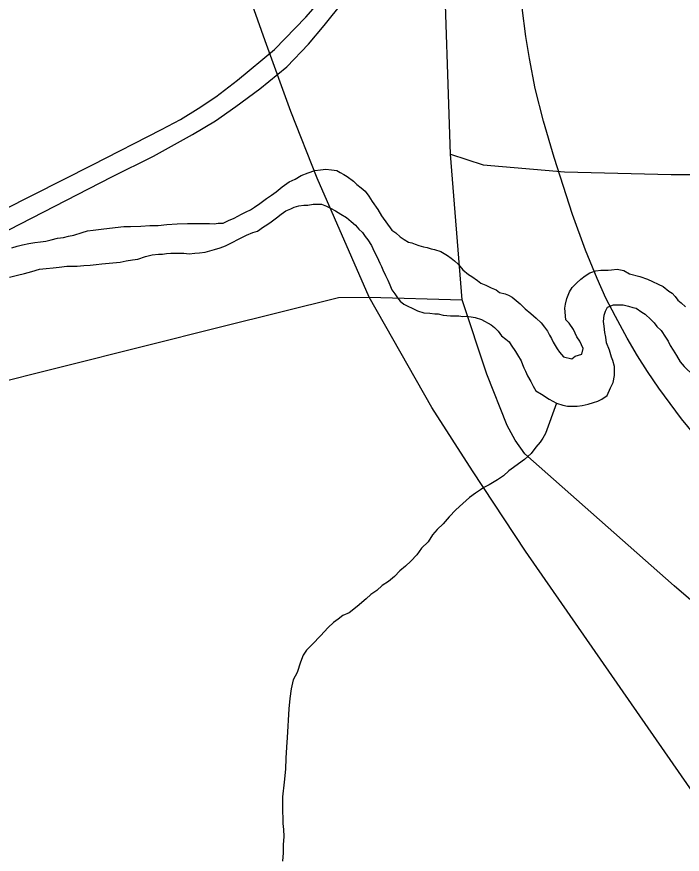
# Model space of a CAD drawing. Extents: x 2010165 to 2382125, y 1060529 to 1407316.
# Drawn here: x 2190036 to 2191983, y 1254931 to 1257381 of the extents above; entities that cross this region are included whole.
import ezdxf

# ---------------------------------------------------------------- set-up
doc = ezdxf.new("R2010")
doc.units = 0
for name, color, linetype in [('GM_X_City_Street', 7, 'Continuous'), ('GM_X_Minor_River', 7, 'Continuous'), ('GM_X_Rail_Line', 7, 'Continuous'), ('GM_X_State_Route', 7, 'Continuous')]:
    doc.layers.add(name, color=color, linetype=linetype)

msp = doc.modelspace()

# ---------------------------------------------------------------- linework, layer by layer
at = {"layer": 'GM_X_City_Street'}
for points in [[(2191339, 1256553), (2191339, 1256553), (2191304.9, 1256978.5), (2191284.4, 1257592), (2191285.3, 1258060.9), (2191273.1, 1258171.8), (2191270.5, 1258230.5), (2191280, 1258287.3), (2191293.5, 1258342.8), (2191299.9, 1258418.9), (2191305.7, 1258486.3), (2191305.9, 1258970.5)], [(2191304.9, 1256978.5), (2191400.3, 1256947.6), (2191638.3, 1256927.5), (2191949.9, 1256919.6), (2192083.9, 1256919), (2192174.3, 1256920.9)], [(2190636.2, 1256474.5), (2190977, 1256559.8), (2191067.2, 1256561), (2191339, 1256553)], [(2192518.7, 1255168), (2192290.5, 1255431.7), (2191959.1, 1255715.9), (2191522.2, 1256102.3), (2191493.6, 1256142.4), (2191470.5, 1256185.1), (2191411.1, 1256335.2), (2191339, 1256553)], [(2188187.8, 1253451.3), (2188815.3, 1253736.2), (2189044.5, 1253863.6), (2189119.4, 1253955), (2189200.6, 1254128.1), (2189384.1, 1254630.9), (2189613.8, 1255214.8), (2189622.8, 1255340.6), (2189634.8, 1255781.2), (2189635.2, 1255960.9), (2189658.7, 1256054.9), (2189745.7, 1256191.3), (2189787.4, 1256252), (2189852.4, 1256286.9), (2189936, 1256299.5), (2190636.2, 1256474.5)]]:
    msp.add_lwpolyline(points, dxfattribs=at)
at = {"layer": 'GM_X_Minor_River'}
for points in [[(2190021.3, 1256705.3), (2190037.3, 1256709.5), (2190053.3, 1256713.7), (2190071.2, 1256718), (2190089.3, 1256720.2), (2190105.3, 1256722.4), (2190121.3, 1256724.6), (2190137.3, 1256728.8), (2190155.2, 1256733), (2190173.3, 1256735.3), (2190187.2, 1256739.4), (2190203.2, 1256741.6), (2190227.2, 1256749.9), (2190243.2, 1256754.2), (2190259.2, 1256756.4), (2190275.2, 1256758.6), (2190291.2, 1256760.8), (2190349.2, 1256767.5), (2190369.3, 1256767.7), (2190399.3, 1256768.1), (2190425.4, 1256770.4), (2190449.4, 1256770.7), (2190475.4, 1256773), (2190505.5, 1256775.4), (2190535.6, 1256775.8), (2190561.6, 1256776.1), (2190581.7, 1256776.3), (2190599.7, 1256776.5), (2190613.8, 1256774.7), (2190625.7, 1256776.8), (2190639.8, 1256777), (2190655.7, 1256785.2), (2190671.7, 1256791.4), (2190693.5, 1256803.7), (2190707.5, 1256809.9), (2190719.4, 1256816.1), (2190731.3, 1256824.3), (2190747.2, 1256834.5), (2190767.1, 1256848.8), (2190781, 1256859), (2190794.9, 1256869.2), (2190812.7, 1256883.4), (2190832.6, 1256897.7), (2190850.5, 1256906), (2190868.4, 1256916.2), (2190888.3, 1256924.5), (2190908.3, 1256930.8), (2190924.3, 1256932.9), (2190940.3, 1256935.1), (2190956.4, 1256933.3), (2190972.4, 1256931.5), (2190982.5, 1256925.6), (2190992.6, 1256919.7), (2191002.8, 1256913.8), (2191021, 1256900), (2191031.2, 1256890.1), (2191043.3, 1256880.2), (2191055.5, 1256870.3), (2191065.7, 1256856.4), (2191075.9, 1256840.5), (2191092.3, 1256816.6)], [(2190014.5, 1256619), (2190038.4, 1256625.3), (2190058.4, 1256629.5), (2190080.4, 1256635.8), (2190102.4, 1256642.1), (2190122.4, 1256644.3), (2190142.4, 1256646.6), (2190160.4, 1256648.8), (2190182.4, 1256651.1), (2190212.5, 1256651.4), (2190232.5, 1256653.7), (2190250.5, 1256653.9), (2190268.6, 1256656.1), (2190284.6, 1256658.3), (2190338.6, 1256663), (2190356.6, 1256667.2), (2190374.6, 1256669.5), (2190390.6, 1256671.7), (2190412.6, 1256679.9), (2190432.6, 1256684.2), (2190450.6, 1256686.4), (2190462.6, 1256686.6), (2190474.6, 1256688.7), (2190486.6, 1256688.9), (2190498.7, 1256689), (2190512.7, 1256689.2), (2190524.7, 1256689.3), (2190540.8, 1256687.5), (2190556.8, 1256689.7), (2190570.8, 1256689.9), (2190586.8, 1256692.1), (2190600.8, 1256696.3), (2190614.8, 1256700.5), (2190630.8, 1256704.7), (2190646.7, 1256710.9), (2190664.6, 1256719.1), (2190686.5, 1256731.4), (2190708.4, 1256741.7), (2190726.4, 1256750), (2190740.3, 1256754.1), (2190758.2, 1256766.4), (2190768.1, 1256772.5), (2190780.1, 1256780.7), (2190795.9, 1256792.9), (2190809.8, 1256803.1), (2190823.7, 1256813.3), (2190837.7, 1256819.5), (2190847.6, 1256823.7), (2190861.6, 1256827.9), (2190875.6, 1256830), (2190887.6, 1256830.2), (2190903.6, 1256832.4), (2190917.7, 1256832.5), (2190927.7, 1256832.7), (2190941.8, 1256826.8), (2190953.9, 1256820.9)], [(2190953.9, 1256820.9), (2190968.1, 1256813.1), (2190984.2, 1256803.2), (2191000.4, 1256793.4), (2191014.6, 1256781.6), (2191026.8, 1256771.7), (2191037, 1256759.8), (2191047.1, 1256749.8), (2191055.3, 1256737.9), (2191063.5, 1256728), (2191073.7, 1256712), (2191082, 1256694.1), (2191090.2, 1256678.1), (2191098.5, 1256660.1), (2191102.6, 1256650.2), (2191106.8, 1256640.2), (2191115, 1256624.2), (2191121.2, 1256610.3), (2191127.4, 1256596.3), (2191133.6, 1256582.3), (2191141.8, 1256570.4), (2191150, 1256558.4), (2191158.1, 1256548.5), (2191168.3, 1256540.6), (2191180.4, 1256534.7), (2191192.5, 1256528.9), (2191208.6, 1256521), (2191226.8, 1256515.2), (2191244.8, 1256513.4), (2191258.9, 1256511.6), (2191268.9, 1256511.7), (2191283, 1256507.9), (2191305.1, 1256506.1), (2191317.1, 1256506.3), (2191329.1, 1256506.4), (2191341.2, 1256504.6), (2191351.2, 1256504.7), (2191365.3, 1256502.8), (2191377.3, 1256501), (2191395.4, 1256495.2), (2191423.7, 1256479.5), (2191433.9, 1256471.6), (2191444, 1256461.7), (2191454.2, 1256447.7), (2191466.4, 1256437.9), (2191476.5, 1256429.9), (2191482.7, 1256420), (2191495, 1256402.1), (2191501.1, 1256392.1), (2191511.4, 1256374.2), (2191515.5, 1256364.2), (2191519.7, 1256354.2), (2191523.8, 1256344.2), (2191530, 1256330.3), (2191540.3, 1256314.3), (2191546.5, 1256300.4), (2191554.7, 1256286.4), (2191570.9, 1256276.6), (2191593.1, 1256262.8), (2191615.3, 1256251), (2191633.4, 1256245.2), (2191647.5, 1256241.4), (2191661.6, 1256241.6), (2191675.6, 1256241.7), (2191689.6, 1256243.9), (2191707.6, 1256248.1), (2191723.6, 1256252.3), (2191735.5, 1256256.5), (2191747.5, 1256262.7), (2191763.4, 1256272.9), (2191773.1, 1256295.1), (2191780.9, 1256311.2), (2191784.6, 1256331.3), (2191784.4, 1256343.4), (2191784.2, 1256357.4), (2191780, 1256375.4), (2191775.8, 1256385.4), (2191769.6, 1256405.4), (2191761.2, 1256427.4), (2191759, 1256443.4), (2191756.8, 1256457.4), (2191754.6, 1256475.4), (2191752.4, 1256489.5), (2191754.1, 1256507.6), (2191758, 1256519.6), (2191763.8, 1256531.8), (2191781.8, 1256538), (2191797.8, 1256538.2), (2191809.8, 1256538.3), (2191825.9, 1256534.5), (2191838, 1256530.6), (2191848, 1256528.8), (2191864.2, 1256516.9), (2191874.4, 1256511), (2191890.6, 1256495.2), (2191900.8, 1256485.2), (2191908.9, 1256475.3), (2191921.1, 1256463.4), (2191933.4, 1256443.5), (2191941.6, 1256431.6), (2191947.8, 1256419.6)], [(2191092.3, 1256816.6), (2191102.6, 1256798.7), (2191133.2, 1256756.9), (2191145.4, 1256749), (2191157.6, 1256737.1), (2191169.7, 1256729.2), (2191181.8, 1256721.4), (2191191.9, 1256719.5), (2191202, 1256715.6), (2191212, 1256711.7), (2191226.1, 1256707.8), (2191236.2, 1256706), (2191248.2, 1256702.1), (2191258.3, 1256700.2), (2191276.4, 1256694.4), (2191286.5, 1256688.5), (2191296.6, 1256682.6), (2191306.8, 1256674.7), (2191316.9, 1256666.8), (2191327.1, 1256656.9), (2191341.3, 1256641), (2191357.5, 1256627.2), (2191367.6, 1256621.3), (2191383.8, 1256609.4), (2191394, 1256601.5), (2191408.1, 1256595.7), (2191424.2, 1256587.8), (2191438.3, 1256582), (2191448.5, 1256574.1), (2191464.6, 1256570.3), (2191474.6, 1256566.4), (2191484.8, 1256560.5), (2191496.9, 1256550.6), (2191509.1, 1256540.7), (2191523.3, 1256526.8), (2191539.5, 1256513), (2191555.8, 1256499.1), (2191570, 1256485.3), (2191580.2, 1256473.3), (2191588.4, 1256461.4), (2191594.5, 1256449.4), (2191600.7, 1256439.5), (2191604.8, 1256429.5), (2191611, 1256419.5), (2191617.1, 1256409.6), (2191623.3, 1256399.6), (2191635.5, 1256385.7), (2191659.6, 1256380), (2191669.6, 1256388.1), (2191689.5, 1256394.4), (2191693.3, 1256410.5), (2191683, 1256432.4), (2191674.8, 1256444.4), (2191664.5, 1256466.3), (2191652.2, 1256484.2), (2191642, 1256494.2), (2191639.6, 1256528.2), (2191641.4, 1256540.3), (2191645.2, 1256556.4), (2191652.9, 1256576.6), (2191660.8, 1256588.7), (2191674.6, 1256602.9), (2191686.5, 1256613.1), (2191698.4, 1256623.3), (2191712.3, 1256631.5), (2191730.3, 1256637.7), (2191744.3, 1256639.9), (2191766.3, 1256640.1), (2191776.3, 1256640.3), (2191792.3, 1256642.5), (2191812.4, 1256638.7), (2191828.6, 1256628.8), (2191858.8, 1256621.2), (2191881, 1256613.4), (2191927.4, 1256591.9), (2191943.6, 1256578.1), (2191953.7, 1256572.2), (2191961.9, 1256562.2), (2191970, 1256552.3), (2191980.1, 1256544.4), (2191992.3, 1256532.5)], [(2191947.8, 1256419.6), (2191956, 1256405.6), (2191966.2, 1256389.7), (2191976.5, 1256371.8), (2191988.7, 1256357.9), (2192042.6, 1256305.2)], [(2191615.3, 1256251), (2191582.5, 1256162.3), (2191574.6, 1256148.2), (2191566.8, 1256136.1), (2191554.9, 1256121.9), (2191541.2, 1256103.7), (2191521.4, 1256085.4), (2191503.5, 1256073.1), (2191489.6, 1256062.9), (2191475.7, 1256052.7), (2191459.9, 1256038.5), (2191442, 1256026.2), (2191418.1, 1256011.9), (2191402.2, 1256003.7), (2191392.3, 1255997.5), (2191378.4, 1255987.3), (2191360.5, 1255975.1), (2191340.7, 1255956.8), (2191320.9, 1255938.5), (2191301.1, 1255918.2), (2191283.4, 1255897.9), (2191265.6, 1255881.6), (2191251.8, 1255865.4), (2191240, 1255845.2), (2191220.2, 1255826.9), (2191206.5, 1255806.6), (2191188.7, 1255788.4), (2191172.8, 1255774.1), (2191157, 1255759.9), (2191141.2, 1255743.7), (2191123.3, 1255729.4), (2191105.5, 1255717.1), (2191089.6, 1255702.9), (2191071.7, 1255690.6), (2191057.9, 1255678.4), (2191032.1, 1255656.1), (2191008.3, 1255637.7), (2190990.4, 1255629.5), (2190976.5, 1255619.3), (2190962.6, 1255609.1), (2190946.8, 1255594.8), (2190925, 1255570.5), (2190901.3, 1255546.1), (2190883.5, 1255527.8), (2190873.7, 1255513.7), (2190866, 1255493.5), (2190856.4, 1255463.3), (2190844.6, 1255441.1), (2190839, 1255414.9), (2190835.4, 1255386.8), (2190831.8, 1255356.6), (2190826.9, 1255272.3), (2190825.3, 1255244.2), (2190823.7, 1255212.1), (2190822.2, 1255180), (2190818.7, 1255141.8), (2190813.3, 1255099.6), (2190813.6, 1255075.5), (2190813.9, 1255055.4), (2190814.1, 1255037.4), (2190814.3, 1255021.3), (2190816.6, 1255003.3), (2190816.9, 1254983.2), (2190815.2, 1254959.1), (2190815.5, 1254935.1), (2190813.8, 1254911)]]:
    msp.add_lwpolyline(points, dxfattribs=at)
at = {"layer": 'GM_X_Rail_Line'}
for points in [[(2189879.3, 1256689.5), (2190313.8, 1256912.3), (2190436.6, 1256973.2), (2190550.4, 1257036.1), (2190617.1, 1257076.9), (2190677.4, 1257118.7), (2190746.7, 1257170), (2190826.2, 1257234.7), (2190889.6, 1257300.8), (2190935.1, 1257355.3), (2190991.2, 1257424.1), (2191050, 1257500.8), (2191100.8, 1257575.4), (2191157.4, 1257664.9), (2191208.2, 1257751.7), (2191286.5, 1257903.6), (2191331.6, 1257999.6)], [(2189997.7, 1256816.3), (2190258.1, 1256947.9), (2190459.2, 1257050.8), (2190515.2, 1257080.8), (2190567, 1257112.9), (2190618.1, 1257147), (2190682.2, 1257195.4), (2190789.9, 1257285.4), (2190882, 1257379.5), (2190924.2, 1257427.9), (2191007.4, 1257541.7), (2191192.2, 1257807), (2191331.6, 1257999.6)], [(2192040.6, 1256131.4), (2191980.6, 1256204.4), (2191914.2, 1256294.3), (2191881.6, 1256343.2), (2191851.6, 1256388.8), (2191821.6, 1256440.9), (2191787.1, 1256504.1), (2191759.7, 1256557.5), (2191734.3, 1256614.9), (2191699.8, 1256698.3), (2191662, 1256802.6), (2191607.9, 1256969.4), (2191576.6, 1257075.6), (2191552.5, 1257171.4), (2191536.2, 1257258.7), (2191525.1, 1257323.2), (2191514.1, 1257406.6)]]:
    msp.add_lwpolyline(points, dxfattribs=at)
at = {"layer": 'GM_X_State_Route'}
msp.add_lwpolyline([(2192200.3, 1254849.3), (2192078.5, 1255019.8), (2191524.1, 1255817.9), (2191369.6, 1256053.1), (2191250, 1256238.2), (2191067.2, 1256561), (2190914.9, 1256908.3), (2190838, 1257103.9), (2190762.6, 1257310.3), (2190720, 1257432.2), (2190702.2, 1257490.1), (2190632.4, 1257749.8), (2190580.5, 1258001.1), (2190536.8, 1258235.7), (2190503.8, 1258487.7), (2190460.6, 1259332.4)], dxfattribs=at)

doc.saveas('drawing.dxf')
